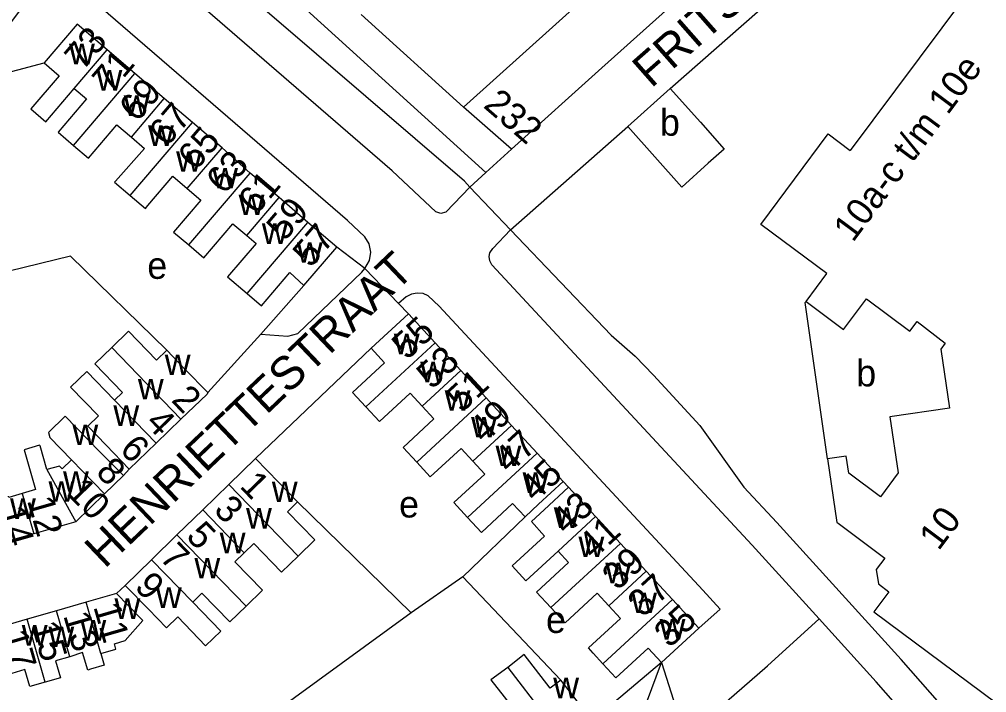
# Model space of a CAD drawing. Extents: x 159261 to 160849, y 382514 to 384534.
# Drawn here: x 160354.6 to 160499.4, y 383588.9 to 383689.7 of the extents above; entities that cross this region are included whole.
import ezdxf

# ---------------------------------------------------------------- set-up
doc = ezdxf.new("R2010")
doc.units = 0
for name, color, linetype in [('BLT_Basislijn', 7, 'Continuous'), ('BLT_Bebouwing', 7, 'Continuous'), ('BLT_Centroide', 7, 'Continuous'), ('BLT_Huisnummer', 7, 'Continuous'), ('BLT_Huisnummer_ tussenligend', 7, 'Continuous'), ('BLT_Huisnummer_reeks', 7, 'Continuous'), ('BLT_Onderdoorgang_en_onderverdeling', 7, 'Continuous'), ('BLT_Onderverdeling_panden', 7, 'Continuous'), ('BLT_Straatnaam', 7, 'Continuous'), ('BLT_Vlakafsluiter', 7, 'Continuous')]:
    doc.layers.add(name, color=color, linetype=linetype)

msp = doc.modelspace()

# ---------------------------------------------------------------- linework, layer by layer
at = {"layer": 'BLT_Basislijn'}
for p, q in [((160452.04, 383679.36), (160504.24, 383725.34)), ((160405.79, 383690.47), (160421.08, 383676.58)), ((160428.15, 383658.22), (160445.68, 383673.66)), ((160424.43, 383666.77), (160428.3, 383670.3)), ((160422.06, 383664.61), (160424.43, 383666.77)), ((160406.32, 383652.42), (160402.12, 383655.63)), ((160397.19, 383649.87), (160390.74, 383642.57)), ((160412.85, 383645.63), (160411.37, 383647.17)), ((160390.74, 383642.57), (160382.81, 383633.83)), ((160407.27, 383640.48), (160389.98, 383623.96)), ((160371.07, 383622.36), (160370.21, 383621.42)), ((160436.03, 383620.52), (160436.82, 383619.66)), ((160396.27, 383617.49), (160413.28, 383600.83)), ((160430.32, 383615.21), (160421.01, 383606.22)), ((160421.01, 383606.22), (160413.28, 383600.83)), ((160421.01, 383606.22), (160435.68, 383590.75)), ((160369.18, 383603.74), (160370.44, 383604.96)), ((160413.28, 383600.83), (160389.79, 383583.77)), ((160450.73, 383593.39), (160440.37, 383584.68)), ((160454.33, 383582.25), (160466.59, 383592.89))]:
    msp.add_line(p, q, dxfattribs=at)
for points in [[(160369.56, 383709.91), (160372.9, 383713.59), (160424.43, 383666.77)], [(160422.06, 383664.61), (160418.47, 383660.86), (160417.7, 383660.66), (160416.97, 383660.91), (160410.42, 383667.03), (160371, 383701.19), (160365.08, 383705.81), (160364.23, 383706.97), (160363.68, 383708.34), (160363.68, 383709.56), (160364.27, 383710.87)], [(160422.06, 383664.61), (160421.23, 383665.48), (160369.56, 383709.91)], [(160406.32, 383652.42), (160407.01, 383653.62), (160407.25, 383654.84), (160406.99, 383656.12), (160406.32, 383657.17), (160403.73, 383659.59), (160364.64, 383693.46), (160361.79, 383695.69), (160360.82, 383696.18), (160359.71, 383696.14), (160358.73, 383695.85), (160357.8, 383695.17), (160352.3, 383687.91)], [(160345.7, 383679.88), (160358.34, 383683.21)], [(160474.35, 383599.93), (160464.3, 383611), (160425.34, 383652.97), (160425.04, 383653.58), (160424.93, 383654.2), (160425.06, 383654.77), (160425.47, 383655.4), (160428.15, 383658.22)], [(160443.21, 383642.42), (160428.15, 383658.22)], [(160376.68, 383640.18), (160362.28, 383654.26), (160353.08, 383652.03)], [(160390.74, 383642.57), (160394.8, 383642.3), (160396.28, 383642.68), (160405.9, 383651.87), (160406.32, 383652.42)], [(160456.31, 383598.55), (160459.51, 383601.4), (160456.93, 383604.24), (160417.47, 383646.75), (160415.8, 383648.31), (160415.05, 383648.65), (160414.16, 383648.73), (160413.31, 383648.58), (160412.54, 383648.17), (160411.37, 383647.17)], [(160443.21, 383642.42), (160446.81, 383639.27), (160449.52, 383636.46), (160456.49, 383628.92), (160463.08, 383619.66)], [(160555.44, 383513.71), (160544.97, 383526.75), (160528.63, 383546.01), (160486.6, 383593.86), (160467.98, 383614.38), (160463.08, 383619.66)], [(160576.99, 383471.63), (160563.82, 383492.92), (160551.43, 383510.71), (160541.12, 383523.57), (160524.85, 383542.74), (160482.88, 383590.53), (160474.35, 383599.93)], [(160308.29, 383509.66), (160309.84, 383508.09), (160311.74, 383506.91), (160313.89, 383506.61), (160315.74, 383506.7), (160377.81, 383534.11), (160390.63, 383541.51), (160406.21, 383552.19), (160447.07, 383583.47), (160450.73, 383593.39)]]:
    msp.add_lwpolyline(points, dxfattribs=at)
at = {"layer": 'BLT_Bebouwing'}
for p, q in [((160513.51, 383716.32), (160478.99, 383670.1)), ((160421.08, 383676.58), (160442.02, 383695.42)), ((160363.27, 383688.99), (160358.34, 383683.21)), ((160367.77, 383685.14), (160363.27, 383688.99)), ((160371.9, 383681.62), (160367.77, 383685.14)), ((160376.28, 383677.88), (160371.9, 383681.62)), ((160445.68, 383673.66), (160452.04, 383679.36)), ((160380.51, 383674.27), (160376.28, 383677.88)), ((160384.96, 383670.47), (160380.51, 383674.27)), ((160389.19, 383666.71), (160384.96, 383670.47)), ((160393.5, 383663.02), (160389.19, 383666.71)), ((160397.81, 383659.32), (160393.5, 383663.02)), ((160402.12, 383655.63), (160397.81, 383659.32)), ((160397.19, 383649.87), (160402.12, 383655.63)), ((160412.85, 383645.63), (160407.27, 383640.48)), ((160416.88, 383641.27), (160412.85, 383645.63)), ((160420.68, 383637.15), (160416.88, 383641.27)), ((160424.49, 383633.02), (160420.68, 383637.15)), ((160428.3, 383628.89), (160424.49, 383633.02)), ((160378.81, 383629.84), (160375.1, 383626.25)), ((160432.13, 383624.74), (160428.3, 383628.89)), ((160375.1, 383626.25), (160371.07, 383622.36)), ((160389.98, 383623.96), (160385.96, 383620.05)), ((160436.03, 383620.52), (160432.13, 383624.74)), ((160367.37, 383618.66), (160370.21, 383621.42)), ((160385.96, 383620.05), (160382.06, 383616.26)), ((160440.87, 383615.28), (160436.82, 383619.66)), ((160363.06, 383614.46), (160367.37, 383618.66)), ((160382.06, 383616.26), (160378.21, 383612.52)), ((160444.59, 383611.25), (160440.87, 383615.28)), ((160363.06, 383614.46), (160356.77, 383612.68)), ((160356.77, 383612.68), (160352.35, 383611.41)), ((160378.21, 383612.52), (160374.38, 383608.79)), ((160448.46, 383607.06), (160444.59, 383611.25)), ((160374.38, 383608.79), (160370.44, 383604.96)), ((160452.37, 383602.82), (160448.46, 383607.06)), ((160369.18, 383603.74), (160364.61, 383602.43)), ((160364.61, 383602.43), (160360.18, 383601.15)), ((160456.31, 383598.55), (160452.37, 383602.82)), ((160360.18, 383601.15), (160355.77, 383599.88)), ((160355.77, 383599.88), (160351.5, 383598.66)), ((160450.73, 383593.39), (160456.31, 383598.55))]:
    msp.add_line(p, q, dxfattribs=at)
for points in [[(160488.34, 383724.17), (160473.21, 383710.61), (160441.83, 383682.45), (160428.3, 383670.3)], [(160358.34, 383683.21), (160360.59, 383681.29), (160356.33, 383676.3), (160358.58, 383674.38), (160362.84, 383679.36)], [(160362.84, 383679.36), (160364.66, 383677.8), (160360.41, 383672.82), (160362.71, 383670.85)], [(160452.04, 383679.36), (160456.59, 383674.32), (160460.12, 383670.3), (160457.73, 383668.17), (160453.79, 383664.61), (160445.68, 383673.66)], [(160428.3, 383670.3), (160421.08, 383676.58)], [(160362.71, 383670.85), (160364.97, 383668.93), (160369.22, 383673.91), (160371.39, 383672.08)], [(160371.39, 383672.08), (160373.37, 383670.37), (160369.01, 383665.48), (160368.88, 383665.32), (160371.19, 383663.36)], [(160472.39, 383647.48), (160475.49, 383651.65), (160465.6, 383659.02), (160475.69, 383672.56), (160478.99, 383670.1)], [(160371.19, 383663.36), (160373.49, 383661.39), (160373.86, 383661.83), (160377.6, 383666.23), (160379.75, 383664.37)], [(160379.75, 383664.37), (160381.79, 383662.64), (160377.71, 383657.87), (160379.97, 383655.94)], [(160379.97, 383655.94), (160382.23, 383654.01), (160386.58, 383659.1), (160388.65, 383657.34)], [(160388.65, 383657.34), (160390.05, 383656.15), (160385.79, 383651.16), (160388.71, 383648.67)], [(160388.71, 383648.67), (160390.87, 383646.83), (160395.12, 383651.81), (160397.19, 383649.87)], [(160475.6, 383623.9), (160472.23, 383647.3), (160472.39, 383647.48)], [(160376.68, 383640.18), (160375.13, 383638.69), (160370.97, 383643.01), (160368.44, 383640.57)], [(160368.44, 383640.57), (160365.92, 383638.13), (160370.07, 383633.83), (160368.88, 383632.68)], [(160382.81, 383633.83), (160379.4, 383637.36), (160376.68, 383640.18)], [(160407.27, 383640.48), (160409.27, 383638.3), (160404.46, 383633.86), (160406.48, 383631.67)], [(160371.07, 383622.36), (160367.59, 383625.96), (160364.85, 383628.79), (160366.44, 383630.33), (160362.29, 383634.63), (160364.73, 383636.98), (160368.88, 383632.68)], [(160382.81, 383633.83), (160382.71, 383633.6), (160378.81, 383629.84)], [(160406.48, 383631.67), (160408.51, 383629.48), (160413.12, 383633.74), (160414.9, 383631.81)], [(160414.9, 383631.81), (160416.67, 383629.89), (160412.06, 383625.62), (160414.09, 383623.42)], [(160370.21, 383621.42), (160366.63, 383624.99), (160361.48, 383630.3), (160358.97, 383627.84), (160359.2, 383627.11), (160362.42, 383623.78)], [(160358.75, 383622.33), (160357.74, 383625.86), (160357.64, 383625.94), (160355.33, 383625.28), (160357.05, 383619.29), (160355.04, 383618.71)], [(160414.09, 383623.42), (160416.13, 383621.21), (160420.74, 383625.47), (160422.51, 383623.55)], [(160396.27, 383617.49), (160393.46, 383620.37), (160389.98, 383623.96)], [(160475.6, 383623.9), (160477, 383614.39), (160477.18, 383614.28), (160484.17, 383609.04), (160482.89, 383607.32), (160483.21, 383605.19), (160484.79, 383604), (160482.52, 383601), (160506.86, 383582.86), (160505.94, 383581.62), (160510.93, 383577.88), (160510.09, 383576.73), (160510.3, 383575.32), (160516.49, 383570.66), (160517.75, 383572.33), (160531.94, 383561.69), (160528.52, 383557.1), (160563.7, 383530.8)], [(160362.42, 383623.78), (160361.01, 383622.42), (160360.64, 383622.81), (160358.75, 383622.33)], [(160422.51, 383623.55), (160424.28, 383621.62), (160419.65, 383617.35), (160421.71, 383615.12)], [(160355.04, 383618.71), (160353.02, 383618.13), (160352.07, 383621.43), (160349.67, 383620.74)], [(160436.82, 383619.66), (160433.15, 383616.27), (160431.26, 383614.53), (160433.22, 383612.35), (160428.36, 383607.87), (160430.43, 383605.63), (160435.26, 383610.1)], [(160436.03, 383620.52), (160432.35, 383617.13), (160430.32, 383615.21)], [(160396.27, 383617.49), (160394.74, 383615.99), (160398.86, 383611.76), (160396.37, 383609.34)], [(160421.71, 383615.12), (160423.77, 383612.9), (160428.43, 383617.21), (160430.32, 383615.21)], [(160396.37, 383609.34), (160393.88, 383606.92), (160389.7, 383611.21), (160388.29, 383609.85)], [(160388.29, 383609.85), (160386.89, 383608.48), (160391.01, 383604.24), (160388.57, 383601.86)], [(160435.26, 383610.1), (160436.84, 383608.38), (160432.04, 383603.95), (160434.17, 383601.64)], [(160366.82, 383594.76), (160369.08, 383595.41), (160368.85, 383596.21), (160370.48, 383596.68), (160373.1, 383599.72), (160372.66, 383600.16), (160369.18, 383603.74)], [(160370.44, 383604.96), (160373.93, 383601.38), (160376.63, 383598.6), (160378.32, 383600.24), (160382.49, 383595.91), (160384.76, 383598.12), (160380.56, 383602.44)], [(160388.57, 383601.86), (160386.13, 383599.49), (160381.95, 383603.79), (160380.56, 383602.44)], [(160434.17, 383601.64), (160436.3, 383599.33), (160441.13, 383603.78), (160442.86, 383601.9)], [(160441.97, 383593.23), (160440.52, 383594.8), (160439.79, 383595.59), (160444.6, 383600.02), (160442.86, 383601.9)], [(160441.97, 383593.23), (160443.91, 383591.13), (160448.72, 383595.57), (160450.73, 383593.39)], [(160362.16, 383594.27), (160360.03, 383593.66), (160360.76, 383591.13), (160358.47, 383590.47)], [(160366.82, 383594.76), (160367.33, 383592.99), (160365.25, 383592.39), (160364.86, 383592.28), (160364.05, 383594.9), (160362.16, 383594.27)], [(160435.68, 383590.75), (160434.07, 383589.54), (160430.18, 383594.58), (160427.72, 383592.68)], [(160358.47, 383590.47), (160356.19, 383589.82), (160355.46, 383592.34), (160353.48, 383591.77)], [(160427.72, 383592.68), (160425.19, 383590.83), (160429.2, 383585.72), (160427.7, 383584.57)], [(160440.37, 383584.68), (160437.32, 383588.64), (160435.68, 383590.75)]]:
    msp.add_lwpolyline(points, dxfattribs=at)
at = {"layer": 'BLT_Onderdoorgang_en_onderverdeling'}
msp.add_lwpolyline([(160472.39, 383647.48), (160477.96, 383643.28), (160481.43, 383647.88), (160487.89, 383643.05), (160489, 383644.46), (160493.21, 383641.22), (160492.55, 383640.33), (160493.84, 383631.49), (160484.94, 383630.21), (160486.16, 383621.79), (160483.51, 383618.23), (160478.77, 383621.77), (160478.4, 383624.3), (160475.6, 383623.9)], dxfattribs=at)
at = {"layer": 'BLT_Onderverdeling_panden'}
for p, q in [((160362.84, 383679.36), (160367.77, 383685.14)), ((160362.71, 383670.85), (160371.9, 383681.62)), ((160371.39, 383672.08), (160376.28, 383677.88)), ((160371.19, 383663.36), (160380.51, 383674.27)), ((160379.75, 383664.37), (160384.96, 383670.47)), ((160379.97, 383655.94), (160389.19, 383666.71)), ((160388.65, 383657.34), (160393.5, 383663.02)), ((160388.71, 383648.67), (160397.81, 383659.32)), ((160406.48, 383631.67), (160416.88, 383641.27)), ((160368.44, 383640.57), (160378.81, 383629.84)), ((160414.9, 383631.81), (160420.68, 383637.15)), ((160368.88, 383632.68), (160375.1, 383626.25)), ((160414.09, 383623.42), (160424.49, 383633.02)), ((160422.51, 383623.55), (160428.3, 383628.89)), ((160421.71, 383615.12), (160432.13, 383624.74)), ((160362.42, 383623.78), (160367.37, 383618.66)), ((160358.75, 383622.33), (160363.06, 383614.46)), ((160396.37, 383609.34), (160385.96, 383620.05)), ((160355.04, 383618.71), (160356.77, 383612.68)), ((160388.29, 383609.85), (160382.06, 383616.26)), ((160435.26, 383610.1), (160440.87, 383615.28)), ((160388.57, 383601.86), (160378.21, 383612.52)), ((160434.17, 383601.64), (160444.59, 383611.25)), ((160380.56, 383602.44), (160374.38, 383608.79)), ((160442.86, 383601.9), (160448.46, 383607.06)), ((160366.82, 383594.76), (160364.61, 383602.43)), ((160441.97, 383593.23), (160452.37, 383602.82)), ((160362.16, 383594.27), (160360.18, 383601.15)), ((160358.47, 383590.47), (160355.77, 383599.88)), ((160427.72, 383592.68), (160436.32, 383581.55))]:
    msp.add_line(p, q, dxfattribs=at)
at = {"layer": 'BLT_Vlakafsluiter'}
for p, q in [((160428.15, 383658.22), (160422.06, 383664.61)), ((160411.37, 383647.17), (160406.32, 383652.42)), ((160466.59, 383592.89), (160474.35, 383599.93)), ((160450.73, 383593.39), (160454.33, 383582.25))]:
    msp.add_line(p, q, dxfattribs=at)

# ---------------------------------------------------------------- texts
at = {"layer": 'BLT_Centroide'}
for s, p in [('w', (160362.05, 383683)), ('w', (160366.16, 383679.06)), ('w', (160370.25, 383675.25)), ('b', (160450.51, 383672.3)), ('w', (160373.88, 383670.78)), ('w', (160378.08, 383666.91)), ('w', (160383.48, 383664.41)), ('w', (160387.44, 383660.41)), ('w', (160390.92, 383656.09)), ('w', (160396.15, 383653.28)), ('e', (160373.77, 383650.86)), ('w', (160410.67, 383639.58)), ('w', (160376.38, 383636.44)), ('w', (160414.62, 383635.38)), ('b', (160479.89, 383634.76)), ('w', (160372.36, 383632.8)), ('w', (160418.28, 383631.11)), ('w', (160368.69, 383628.84)), ('w', (160422.23, 383627.12)), ('w', (160362.56, 383625.97)), ('w', (160425.89, 383622.83)), ('w', (160361.15, 383618.98)), ('w', (160429.95, 383618.81)), ('w', (160358.98, 383617.47)), ('w', (160392.41, 383617.44)), ('e', (160411.46, 383615.12)), ('w', (160353.22, 383614.92)), ('w', (160388.55, 383613.47)), ('w', (160434.62, 383613.56)), ('w', (160384.61, 383609.78)), ('w', (160438.31, 383609.19)), ('w', (160380.82, 383606)), ('w', (160442.33, 383605.28)), ('w', (160375.06, 383601.59)), ('w', (160446.2, 383600.81)), ('w', (160368.86, 383599.94)), ('e', (160433.45, 383597.83)), ('w', (160363.75, 383596.69)), ('w', (160450.45, 383596.84)), ('w', (160354.98, 383595.94)), ('w', (160358.97, 383595.72)), ('w', (160434.53, 383588.06))]:
    msp.add_text(s, height=4, dxfattribs=at).set_placement(p)
at = {"layer": 'BLT_Huisnummer'}
for s, rotation, p in [('73', 49.5099, (160364.09, 383681.9)), ('69', 49.5137, (160372.26, 383674.2)), ('65', 49.5056, (160381.04, 383666.93)), ('61', 49.5286, (160390.08, 383660.31)), ('57', 49.5042, (160398.23, 383652.38)), ('55', 42.7086, (160412.66, 383638.59)), ('51', 42.7041, (160420.84, 383630.72)), ('2', 314.0061, (160377.22, 383632.6)), ('47', 42.7022, (160427.96, 383621.58)), ('6', 313.9938, (160369.47, 383625.18)), ('1', 314.2005, (160387.45, 383619.72)), ('10', 314.0899, (160361.52, 383618.74)), ('43', 42.7047, (160436.5, 383612.38)), ('5', 314.1896, (160379.42, 383612.16)), ('39', 42.6941, (160444.15, 383604.07)), ('9', 314.1412, (160371.71, 383604.6)), ('11', 286.0716, (160365.67, 383601.77)), ('13', 286.0716, (160361.17, 383600.45)), ('35', 42.7068, (160451.93, 383595.46)), ('17', 286.052, (160351.8, 383597.69))]:
    msp.add_text(s, height=4, rotation=rotation, dxfattribs=at).set_placement(p)
at = {"layer": 'BLT_Huisnummer_ tussenligend'}
for s, rotation, p in [('71', 49.5137, (160368.23, 383678.49)), ('67', 49.5056, (160376.71, 383670.5)), ('63', 49.5286, (160385.28, 383663.36)), ('59', 49.5042, (160394.29, 383656.34)), ('53', 42.7041, (160416.37, 383634.18)), ('49', 42.7022, (160424.21, 383626.1)), ('4', 314.0061, (160373.34, 383629.15)), ('8', 314.0899, (160365.91, 383621.76)), ('45', 42.7047, (160431.8, 383617.27)), ('12', 286.0184, (160355.74, 383617.69)), ('3', 314.2005, (160383.56, 383616.09)), ('14', 286.0184, (160351.45, 383616.24)), ('41', 42.6941, (160440.54, 383608.71)), ('7', 314.1896, (160375.46, 383608.97)), ('37', 42.7068, (160447.97, 383600.03)), ('15', 286.052, (160356.4, 383598.99))]:
    msp.add_text(s, height=4, rotation=rotation, dxfattribs=at).set_placement(p)
at = {"layer": 'BLT_Huisnummer_reeks'}
for s, rotation, p in [('10a-c t/m 10e', 53.3735, (160479.39, 383656.2)), ('232', 319.0846, (160423.92, 383676.65)), ('10', 53.1351, (160492.21, 383610.02))]:
    msp.add_text(s, height=4, rotation=rotation, dxfattribs=at).set_placement(p)
at = {"layer": 'BLT_Straatnaam'}
for s, rotation, p in [('FRITS PHILIPSLAAN', 41.3711, (160449.2, 383679.32)), ('HENRIETTESTRAAT', 43.5955, (160367.39, 383607.36))]:
    msp.add_text(s, height=5, rotation=rotation, dxfattribs=at).set_placement(p)

doc.saveas('drawing.dxf')
